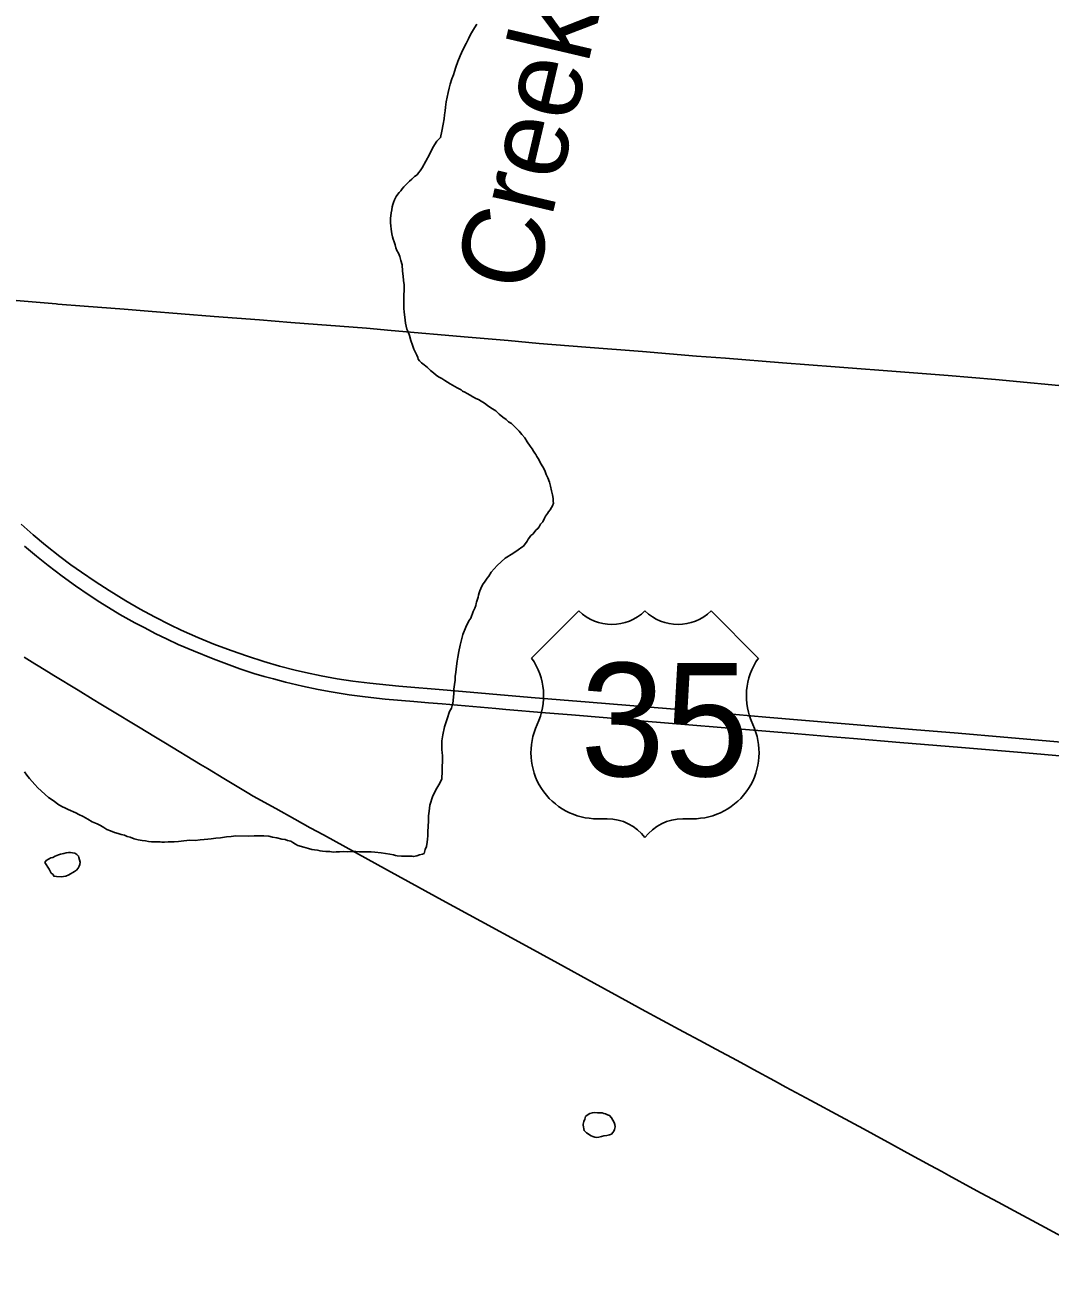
# Model space of a CAD drawing. Extents: x -49 to -8.2, y 9.4 to 23.5.
# Drawn here: x -11.07 to -10.474, y 11.993 to 12.717 of the extents above; entities that cross this region are included whole.
import ezdxf

# ---------------------------------------------------------------- set-up
doc = ezdxf.new("R2010")
doc.units = 0
for name, color, linetype in [('GM_X_County_Road', 7, 'Continuous'), ('GM_X_Minor_Lake', 7, 'Continuous'), ('GM_X_Minor_River', 7, 'Continuous'), ('GM_X_Minor_River_Text', 7, 'Continuous'), ('GM_X_State_Route', 7, 'Continuous'), ('GM_X_US_Route', 7, 'Continuous'), ('GM_X_US_Shield', 7, 'Continuous')]:
    doc.layers.add(name, color=color, linetype=linetype)

msp = doc.modelspace()

# ---------------------------------------------------------------- linework, layer by layer
at = {"layer": 'GM_X_County_Road'}
msp.add_lwpolyline([(-11.07063, 12.34942), (-11.06744, 12.3475), (-11.06429, 12.34553), (-11.06245, 12.34439), (-11.05641, 12.34058), (-11.05324, 12.33862), (-11.03914, 12.33011), (-11.03037, 12.32481), (-11.02587, 12.32205), (-11.02004, 12.31848), (-11.00408, 12.30885), (-10.99425, 12.30289), (-10.98841, 12.29935), (-10.96794, 12.28696), (-10.96395, 12.28456), (-10.95437, 12.27879), (-10.94076, 12.27066), (-10.93727, 12.26863), (-10.92427, 12.26131), (-10.91313, 12.25514), (-10.90415, 12.25019), (-10.89651, 12.24603), (-10.85919, 12.22556), (-10.84127, 12.21561), (-10.82735, 12.20802), (-10.80495, 12.19589), (-10.78068, 12.18264), (-10.76023, 12.17147), (-10.73897, 12.15984), (-10.7188, 12.14881), (-10.71146, 12.14476), (-10.68716, 12.13155), (-10.67757, 12.12643), (-10.66827, 12.12143), (-10.65595, 12.11483), (-10.64993, 12.11159), (-10.64638, 12.10966), (-10.63411, 12.10297), (-10.62757, 12.09939), (-10.61308, 12.09159), (-10.59587, 12.08225), (-10.58246, 12.07505), (-10.57645, 12.0718), (-10.56608, 12.06616), (-10.55706, 12.06128), (-10.5434, 12.0539), (-10.53686, 12.05033), (-10.53276, 12.04811), (-10.51862, 12.04036), (-10.51398, 12.03784), (-10.50412, 12.03257), (-10.49482, 12.02756), (-10.47921, 12.01919), (-10.43085, 11.99302)], dxfattribs=at)
at = {"layer": 'GM_X_Minor_Lake'}
for points in [[(-11.05843, 12.22998), (-11.05766, 12.23111), (-11.05633, 12.23186), (-11.05499, 12.2326), (-11.05385, 12.23297), (-11.05251, 12.23371), (-11.05061, 12.23445), (-11.04947, 12.23482), (-11.04851, 12.235), (-11.04756, 12.23518), (-11.04604, 12.23554), (-11.04471, 12.23572), (-11.04357, 12.2357), (-11.04244, 12.23569), (-11.04111, 12.23548), (-11.03998, 12.23471), (-11.03885, 12.23375), (-11.03867, 12.2328), (-11.03794, 12.23013), (-11.03815, 12.2288), (-11.03854, 12.22786), (-11.03912, 12.22672), (-11.04008, 12.22559), (-11.04123, 12.22466), (-11.04447, 12.22279), (-11.04638, 12.22206), (-11.04904, 12.22171), (-11.05169, 12.22193), (-11.05321, 12.22194), (-11.05376, 12.22309), (-11.05489, 12.22386), (-11.05545, 12.22501), (-11.05601, 12.22615), (-11.05843, 12.22998)], [(-10.74549, 12.07731), (-10.74548, 12.07788), (-10.74509, 12.0794), (-10.7445, 12.08072), (-10.74411, 12.08224), (-10.74315, 12.08317), (-10.74162, 12.08411), (-10.7401, 12.08447), (-10.73858, 12.08464), (-10.73707, 12.08443), (-10.73536, 12.08442), (-10.73441, 12.08441), (-10.73347, 12.08401), (-10.73252, 12.08381), (-10.73139, 12.08323), (-10.73006, 12.08284), (-10.72894, 12.08149), (-10.72745, 12.07882), (-10.72708, 12.07767), (-10.72691, 12.07634), (-10.7273, 12.07483), (-10.72769, 12.07388), (-10.72827, 12.07294), (-10.72904, 12.072), (-10.73018, 12.07163), (-10.7317, 12.07127), (-10.73341, 12.0711), (-10.73474, 12.07073), (-10.73627, 12.07037), (-10.73741, 12.07019), (-10.73873, 12.07021), (-10.73987, 12.0706), (-10.74081, 12.07099), (-10.74345, 12.07273), (-10.74495, 12.07408), (-10.74549, 12.07731)]]:
    msp.add_lwpolyline(points, dxfattribs=at)
at = {"layer": 'GM_X_Minor_River'}
for points in [[(-10.85148, 12.62053), (-10.85071, 12.62166), (-10.84975, 12.62279), (-10.84879, 12.62373), (-10.84764, 12.62486), (-10.84649, 12.62599), (-10.84515, 12.6273), (-10.84361, 12.6288), (-10.84208, 12.62974), (-10.84112, 12.63086), (-10.84016, 12.63218), (-10.83901, 12.63388), (-10.83475, 12.64162), (-10.83281, 12.64559), (-10.83049, 12.64936), (-10.82838, 12.65143), (-10.82758, 12.65522), (-10.82678, 12.6592), (-10.82637, 12.66224), (-10.82616, 12.6647), (-10.82575, 12.66698), (-10.82554, 12.66907), (-10.82513, 12.67229), (-10.82453, 12.67495), (-10.82393, 12.6776), (-10.82334, 12.68006), (-10.82274, 12.68252), (-10.82176, 12.68555), (-10.82079, 12.68782), (-10.8202, 12.68991), (-10.81941, 12.69237), (-10.81843, 12.69559), (-10.81707, 12.69899), (-10.81551, 12.70239), (-10.81358, 12.70617), (-10.81222, 12.70882), (-10.81105, 12.71127), (-10.80971, 12.71335), (-10.80855, 12.71523), (-10.8072, 12.71731)], [(-10.7669, 12.45561), (-10.76783, 12.45791), (-10.76894, 12.46001), (-10.77025, 12.46211), (-10.77118, 12.46421), (-10.7723, 12.46594), (-10.77304, 12.46708), (-10.7736, 12.46804), (-10.77435, 12.46919), (-10.77509, 12.47053), (-10.77622, 12.47206), (-10.77809, 12.47455), (-10.77939, 12.47684), (-10.78108, 12.47876), (-10.78276, 12.48068), (-10.78708, 12.4851), (-10.78878, 12.48626), (-10.79028, 12.48761), (-10.79216, 12.48896), (-10.79423, 12.49069), (-10.7963, 12.49261), (-10.79912, 12.49436), (-10.80101, 12.49571), (-10.80289, 12.49706), (-10.80478, 12.49822), (-10.80628, 12.49919), (-10.80779, 12.49977), (-10.80874, 12.50035), (-10.80968, 12.50074), (-10.81119, 12.50171), (-10.81289, 12.50268), (-10.81421, 12.50346), (-10.81553, 12.50404), (-10.81647, 12.50481), (-10.8176, 12.50539), (-10.81873, 12.50598), (-10.82005, 12.50675), (-10.82137, 12.50753), (-10.82288, 12.5083), (-10.82439, 12.50927), (-10.8259, 12.51024), (-10.82759, 12.5114), (-10.82967, 12.51237), (-10.83099, 12.51333), (-10.83249, 12.51468), (-10.83418, 12.51603), (-10.83606, 12.51776), (-10.83794, 12.5193), (-10.83945, 12.52046), (-10.84057, 12.52161), (-10.84132, 12.52257), (-10.84169, 12.52353), (-10.84225, 12.52486), (-10.84318, 12.52677), (-10.84392, 12.52849), (-10.84465, 12.53078), (-10.84576, 12.53345), (-10.84649, 12.53631), (-10.84723, 12.53841), (-10.84797, 12.54013), (-10.84833, 12.54184), (-10.84869, 12.54355), (-10.84905, 12.54527), (-10.84957, 12.55021), (-10.84974, 12.55212), (-10.84972, 12.55364), (-10.8497, 12.55534), (-10.84968, 12.55724), (-10.84966, 12.55971), (-10.84962, 12.56275), (-10.84959, 12.56579), (-10.84995, 12.56827), (-10.85011, 12.57093), (-10.85046, 12.57378), (-10.8508, 12.5774), (-10.85153, 12.57987), (-10.85207, 12.58235), (-10.85281, 12.58426), (-10.85374, 12.58579), (-10.8543, 12.58732), (-10.85485, 12.58903), (-10.8554, 12.59075), (-10.85595, 12.59227), (-10.85631, 12.5938), (-10.85668, 12.59551), (-10.85703, 12.59818), (-10.85739, 12.60008), (-10.85756, 12.60179), (-10.85754, 12.60331), (-10.85753, 12.60464), (-10.85732, 12.60597), (-10.85712, 12.60768), (-10.85672, 12.60938), (-10.85651, 12.61109), (-10.85612, 12.61242), (-10.85572, 12.61374), (-10.85514, 12.61525), (-10.85417, 12.61714), (-10.85321, 12.61846), (-10.85244, 12.6194), (-10.85148, 12.62053)], [(-10.83887, 12.23491), (-10.83792, 12.23528), (-10.83732, 12.23755), (-10.83655, 12.23925), (-10.83614, 12.24172), (-10.83593, 12.24361), (-10.83572, 12.24551), (-10.8357, 12.24779), (-10.83566, 12.25102), (-10.83544, 12.25406), (-10.83541, 12.2571), (-10.835, 12.25975), (-10.83458, 12.26336), (-10.83282, 12.26866), (-10.8305, 12.27319), (-10.82876, 12.27602), (-10.82817, 12.27753), (-10.82759, 12.27848), (-10.82758, 12.27962), (-10.82737, 12.28208), (-10.82752, 12.28532), (-10.82729, 12.28911), (-10.82726, 12.29196), (-10.82743, 12.29386), (-10.8276, 12.29539), (-10.82758, 12.29805), (-10.82755, 12.30071), (-10.82713, 12.30412), (-10.82613, 12.30886), (-10.82456, 12.31359), (-10.82319, 12.31775), (-10.82203, 12.31964), (-10.82164, 12.32116), (-10.82125, 12.32248), (-10.82062, 12.32798), (-10.82059, 12.33083), (-10.82018, 12.33349), (-10.81996, 12.33596), (-10.81994, 12.33804), (-10.81954, 12.3407), (-10.81912, 12.34412), (-10.81871, 12.34696), (-10.8183, 12.34942), (-10.8177, 12.35265), (-10.8169, 12.35625), (-10.81631, 12.35871), (-10.81551, 12.3625), (-10.81376, 12.36685), (-10.81201, 12.37044), (-10.81086, 12.37195), (-10.80949, 12.37592), (-10.80852, 12.37781), (-10.80793, 12.37933), (-10.80773, 12.38046), (-10.80753, 12.38141), (-10.80714, 12.38255), (-10.80655, 12.38425), (-10.80635, 12.38539), (-10.80596, 12.38671), (-10.80557, 12.38785), (-10.80498, 12.38936), (-10.8044, 12.39068), (-10.80362, 12.39201), (-10.80286, 12.39295), (-10.80208, 12.39408), (-10.80131, 12.39521), (-10.80035, 12.39653), (-10.799, 12.39879), (-10.79554, 12.40274), (-10.79076, 12.40687), (-10.78636, 12.40967), (-10.78331, 12.41172), (-10.7812, 12.41322), (-10.78006, 12.41397), (-10.77794, 12.41679), (-10.77736, 12.41793), (-10.77659, 12.41887), (-10.77582, 12.42), (-10.77467, 12.42094), (-10.7739, 12.42188), (-10.77294, 12.4232), (-10.77179, 12.42413), (-10.77102, 12.42507), (-10.77025, 12.42658), (-10.7689, 12.42809), (-10.76793, 12.43017), (-10.76735, 12.4313), (-10.7662, 12.43281), (-10.76562, 12.43375), (-10.76465, 12.43507), (-10.76388, 12.43639), (-10.7633, 12.43733), (-10.76272, 12.43885), (-10.7629, 12.4398), (-10.76288, 12.44151), (-10.76323, 12.44379), (-10.76378, 12.44608), (-10.76451, 12.44875), (-10.76505, 12.45103), (-10.76597, 12.4537), (-10.7669, 12.45561)], [(-11.0704, 12.28274), (-11.0689, 12.28082), (-11.0674, 12.27891), (-11.0659, 12.27699), (-11.0644, 12.27526), (-11.06253, 12.27334), (-11.05633, 12.26776), (-11.05312, 12.26564), (-11.05087, 12.2639), (-11.0486, 12.26255)], [(-11.0486, 12.26255), (-11.04653, 12.26157), (-11.04502, 12.2608), (-11.04351, 12.26021), (-11.04181, 12.25943), (-11.04048, 12.25885), (-11.03879, 12.25788), (-11.03614, 12.25671), (-11.0335, 12.25516), (-11.03105, 12.25361), (-11.02803, 12.25244), (-11.02614, 12.25146), (-11.02426, 12.2503), (-11.02237, 12.24914), (-11.02029, 12.24836), (-11.01803, 12.24738), (-11.01595, 12.24679), (-11.01406, 12.2462), (-11.01216, 12.2458), (-11.01065, 12.24502), (-11.00895, 12.24462), (-11.00649, 12.24383), (-11.00422, 12.24324), (-11.00195, 12.24283), (-11.00005, 12.24262), (-10.99816, 12.24222), (-10.99646, 12.24201), (-10.99494, 12.24199), (-10.99323, 12.24197), (-10.99152, 12.24195), (-10.99039, 12.24175), (-10.98887, 12.24173), (-10.98678, 12.2419), (-10.98336, 12.24205), (-10.98071, 12.24221), (-10.97767, 12.24256), (-10.97425, 12.2429), (-10.97102, 12.24286), (-10.96817, 12.24321), (-10.9659, 12.24337), (-10.96381, 12.24354), (-10.96172, 12.24371), (-10.95906, 12.24406), (-10.9564, 12.24441), (-10.95279, 12.24494), (-10.95013, 12.2451), (-10.94747, 12.24545), (-10.93988, 12.24536), (-10.93684, 12.24552), (-10.934, 12.24548), (-10.93115, 12.24545), (-10.92831, 12.24523), (-10.92604, 12.24463), (-10.92358, 12.24423), (-10.92074, 12.24362), (-10.91884, 12.24341), (-10.91733, 12.24283), (-10.91639, 12.24262), (-10.91544, 12.24242), (-10.91431, 12.24165), (-10.9128, 12.24069), (-10.91129, 12.23991), (-10.90789, 12.23892), (-10.90524, 12.23813), (-10.90316, 12.23754), (-10.90164, 12.23733), (-10.89994, 12.23712), (-10.89842, 12.23672), (-10.8971, 12.23652), (-10.89501, 12.2363), (-10.89274, 12.23628), (-10.89084, 12.23607), (-10.88913, 12.23624), (-10.88724, 12.23622), (-10.88458, 12.23638), (-10.88249, 12.23616), (-10.87984, 12.23632), (-10.87756, 12.2363), (-10.87547, 12.23627), (-10.87395, 12.23626), (-10.87263, 12.23624), (-10.87149, 12.23623), (-10.87054, 12.23622), (-10.86883, 12.2362), (-10.86656, 12.23598), (-10.86296, 12.23556), (-10.86031, 12.23515), (-10.85784, 12.23474), (-10.85576, 12.23453), (-10.85462, 12.23414), (-10.85368, 12.23394), (-10.85103, 12.23372), (-10.85008, 12.23371), (-10.84875, 12.23369), (-10.84704, 12.23367), (-10.84495, 12.23365), (-10.84401, 12.23345), (-10.84306, 12.23363), (-10.84211, 12.23381), (-10.84058, 12.23436), (-10.83887, 12.23491)]]:
    msp.add_lwpolyline(points, dxfattribs=at)
at = {"layer": 'GM_X_State_Route'}
for points in [[(-11.19692, 12.56628), (-11.19064, 12.56577), (-11.18326, 12.56519), (-11.18007, 12.56493), (-11.16314, 12.56358), (-11.14672, 12.56236), (-11.10337, 12.55897), (-11.05191, 12.5547)], [(-11.05191, 12.5547), (-11.05105, 12.55463), (-11.03556, 12.55336), (-11.01233, 12.55161), (-10.99839, 12.55055), (-10.95999, 12.54738), (-10.93366, 12.5454), (-10.91539, 12.54395), (-10.87139, 12.54057), (-10.85717, 12.53922), (-10.81228, 12.53546), (-10.78907, 12.53336), (-10.77112, 12.53177), (-10.74387, 12.52965), (-10.71103, 12.52707), (-10.67945, 12.52443), (-10.66272, 12.5232), (-10.62961, 12.52055), (-10.59895, 12.51821), (-10.55837, 12.51503), (-10.53327, 12.51314), (-10.50572, 12.51074), (-10.45653, 12.50621)]]:
    msp.add_lwpolyline(points, dxfattribs=at)
at = {"layer": 'GM_X_US_Route'}
for points in [[(-11.07222, 12.42665), (-11.06524, 12.42045), (-11.05809, 12.41446), (-11.0498, 12.40788), (-11.04332, 12.40304), (-11.03721, 12.39874), (-11.02923, 12.39334), (-11.02115, 12.38808), (-11.01137, 12.38201), (-11.00302, 12.37719), (-10.99481, 12.37274), (-10.98565, 12.3681), (-10.97918, 12.36505), (-10.96952, 12.36074), (-10.9603, 12.35699), (-10.95011, 12.35314), (-10.94072, 12.34986), (-10.93122, 12.34687), (-10.92196, 12.34419), (-10.91293, 12.34183), (-10.90687, 12.34039), (-10.89774, 12.33846), (-10.88856, 12.33677), (-10.87933, 12.33535), (-10.86945, 12.33417), (-10.85274, 12.33256), (-10.82457, 12.33012), (-10.77566, 12.32594), (-10.74191, 12.32317), (-10.68276, 12.31827), (-10.63912, 12.31456), (-10.55398, 12.30739), (-10.52736, 12.30509), (-10.50072, 12.30285), (-10.42926, 12.29659)], [(-11.07031, 12.41383), (-11.06345, 12.40801), (-11.05667, 12.40258), (-11.0485, 12.39641), (-11.04069, 12.39079), (-11.03274, 12.38538), (-11.02649, 12.38132), (-11.01482, 12.37425), (-11.00615, 12.3694), (-11.00041, 12.36632), (-10.99437, 12.36314), (-10.98741, 12.35973), (-10.98092, 12.35675), (-10.97208, 12.35299), (-10.96057, 12.34832), (-10.94983, 12.34423), (-10.94515, 12.3426), (-10.93689, 12.33994), (-10.93094, 12.33818), (-10.92555, 12.33673), (-10.91864, 12.3349), (-10.90868, 12.33253), (-10.89958, 12.33059), (-10.89195, 12.32918), (-10.88154, 12.32751), (-10.87232, 12.32623), (-10.8606, 12.32488), (-10.84389, 12.3235), (-10.8354, 12.32284)], [(-10.8354, 12.32284), (-10.82747, 12.32223), (-10.79622, 12.31944), (-10.79034, 12.31891), (-10.76744, 12.31698), (-10.75227, 12.31574), (-10.73152, 12.31404), (-10.71945, 12.31301), (-10.69809, 12.31116), (-10.65103, 12.30736), (-10.62502, 12.3052), (-10.60274, 12.30325), (-10.5882, 12.30199), (-10.56128, 12.29976), (-10.52537, 12.29676), (-10.48821, 12.29374), (-10.44178, 12.28976), (-10.41401, 12.28754), (-10.40308, 12.28666), (-10.36252, 12.28318), (-10.3277, 12.2803)]]:
    msp.add_lwpolyline(points, dxfattribs=at)
at = {"layer": 'GM_X_US_Shield'}
for p, q in [((-10.74795, 12.37625), (-10.77542, 12.34879)), ((-10.64358, 12.34879), (-10.67105, 12.37625)), ((-10.73696, 12.2554), (-10.73147, 12.2554)), ((-10.68753, 12.2554), (-10.68203, 12.2554))]:
    msp.add_line(p, q, dxfattribs=at)
for centre, radius, start, end in [((-10.72873, 12.39587), 0.02747, 225.573, 314.427), ((-10.69027, 12.39587), 0.02747, 225.573, 314.427), ((-10.80691, 12.32673), 0.03845, 334.54712, 35.00093), ((-10.61208, 12.32673), 0.03845, 144.99907, 205.45288), ((-10.73739, 12.29385), 0.03845, 154.83192, 270.63826), ((-10.6816, 12.29385), 0.03845, 269.36174, 25.16808), ((-10.73147, 12.22794), 0.02747, 36.8699, 90), ((-10.68753, 12.22794), 0.02747, 90, 143.1301)]:
    msp.add_arc(centre, radius, start, end, dxfattribs=at)

# ---------------------------------------------------------------- texts
at = {"layer": 'GM_X_Minor_River_Text'}
msp.add_text('Creek', height=0.047344, rotation=76.73364, dxfattribs=at).set_placement((-10.77425, 12.55984))
at = {"layer": 'GM_X_US_Shield'}
msp.add_text('35', height=0.065918, dxfattribs=at).set_placement((-10.74702, 12.28012))

doc.saveas('drawing.dxf')
